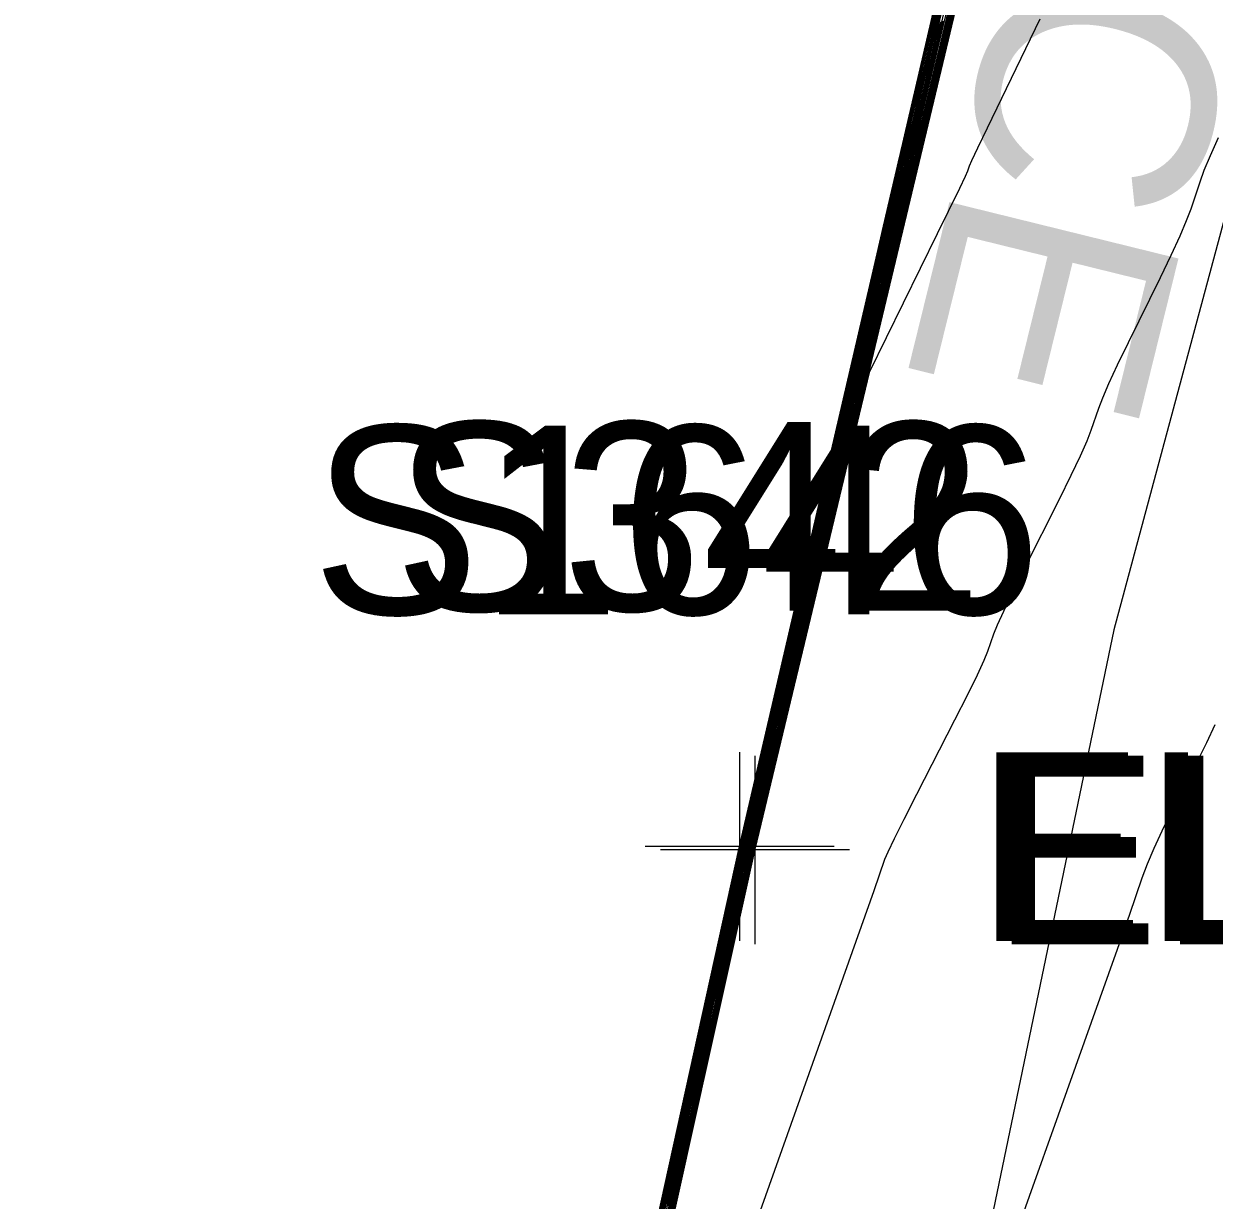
# Model space of a CAD drawing. Extents: x 1724534 to 1727318, y 657156 to 660047.
# Drawn here: x 1725572.57 to 1725597.8, y 659658.72 to 659683.67 of the extents above; entities that cross this region are included whole.
import ezdxf

# ---------------------------------------------------------------- set-up
doc = ezdxf.new("R2010")
doc.units = 0
for name, color, linetype in [('SURVEY - CONTOURS - Index with Text', 7, 'Continuous'), ('SURVEY - CONTOURS - Intermediate with optional Text', 7, 'Continuous'), ('SURVEY - DTM - Breaklines', 7, 'Continuous'), ('SURVEY - DTM - Breaklines - Points - Elevations', 7, 'Continuous'), ('SURVEY - DTM - Breaklines - Points - Locators', 7, 'Continuous'), ('SURVEY - DTM - Breaklines - Points - Numbers', 7, 'Continuous'), ('SURVEY - NON-TRANSPORTATION - Features', 7, 'Continuous'), ('SURVEY - NON-TRANSPORTATION - Features - Points - Elevations', 7, 'Continuous'), ('SURVEY - NON-TRANSPORTATION - Features - Points - Locators', 7, 'Continuous'), ('SURVEY - NON-TRANSPORTATION - Features - Points - Numbers', 7, 'Continuous'), ('SURVEY - NON-TRANSPORTATION - Features Text', 7, 'Continuous'), ('SURVEY - UTILITIES - Fiber Optic Cable (Underground) with Text', 7, 'Continuous')]:
    doc.layers.add(name, color=color, linetype=linetype)

msp = doc.modelspace()

# ---------------------------------------------------------------- linework, layer by layer
at = {"layer": 'SURVEY - CONTOURS - Index with Text'}
for points in [[(1725595.875, 659698.678), (1725595.138, 659695.716), (1725595.001, 659695.157), (1725593.931, 659690.856), (1725593.677, 659689.786), (1725592.642, 659685.467), (1725592.503, 659684.88), (1725591.476, 659680.593), (1725591.33, 659679.975), (1725590.347, 659675.869), (1725590.312, 659675.719), (1725590.159, 659675.071), (1725588.166, 659666.752), (1725588.013, 659666.093), (1725586.735, 659660.334), (1725586.015, 659657.096)], [(1725593.278, 659688.662), (1725593.085, 659687.85), (1725592.578, 659685.732), (1725592.126, 659683.798), (1725591.424, 659680.865), (1725590.966, 659678.905), (1725590.271, 659675.998), (1725589.807, 659674.012), (1725588.399, 659668.125), (1725588.074, 659666.734), (1725587.908, 659666.01), (1725585.853, 659656.743)], [(1725586.135, 659658.401), (1725586.234, 659658.849), (1725586.321, 659659.242), (1725586.396, 659659.58), (1725586.459, 659659.864), (1725586.611, 659660.546), (1725586.673, 659660.828), (1725586.748, 659661.163), (1725586.834, 659661.552), (1725586.931, 659661.993), (1725587.207, 659663.242), (1725587.305, 659663.684), (1725587.392, 659664.076), (1725587.467, 659664.416), (1725587.531, 659664.705), (1725587.687, 659665.407), (1725587.739, 659665.641), (1725587.778, 659665.815), (1725587.803, 659665.93), (1725587.816, 659665.986), (1725587.831, 659666.054), (1725587.836, 659666.078), (1725587.841, 659666.099), (1725587.845, 659666.117), (1725587.848, 659666.132), (1725587.856, 659666.167), (1725587.872, 659666.237), (1725587.914, 659666.42), (1725587.983, 659666.717), (1725588.078, 659667.126), (1725588.367, 659668.37), (1725588.469, 659668.811), (1725588.56, 659669.202), (1725588.64, 659669.541), (1725588.709, 659669.83), (1725588.877, 659670.532), (1725588.941, 659670.797), (1725589.004, 659671.062), (1725589.069, 659671.33), (1725589.133, 659671.599), (1725589.306, 659672.319), (1725589.376, 659672.613), (1725589.456, 659672.954), (1725589.547, 659673.343), (1725589.648, 659673.779), (1725589.932, 659675.005), (1725590.034, 659675.442), (1725590.125, 659675.831), (1725590.206, 659676.174), (1725590.276, 659676.47), (1725590.451, 659677.197), (1725590.521, 659677.493), (1725590.602, 659677.835), (1725590.693, 659678.223), (1725590.793, 659678.657), (1725591.076, 659679.876), (1725591.177, 659680.31), (1725591.268, 659680.699), (1725591.349, 659681.043), (1725591.42, 659681.341), (1725591.596, 659682.075), (1725591.667, 659682.373), (1725591.748, 659682.716), (1725591.839, 659683.103), (1725591.939, 659683.535), (1725592.22, 659684.747)], [(1725582.45, 659642.11), (1725587.77, 659666.17), (1725587.777, 659666.204), (1725587.797, 659666.289), (1725587.854, 659666.537), (1725587.949, 659666.946), (1725588.082, 659667.518), (1725588.486, 659669.26), (1725588.62, 659669.841), (1725588.722, 659670.278), (1725588.79, 659670.571), (1725588.825, 659670.72), (1725588.875, 659670.927), (1725588.893, 659671.004), (1725588.912, 659671.082), (1725588.931, 659671.161), (1725588.95, 659671.24), (1725589.001, 659671.451), (1725589.036, 659671.602), (1725589.105, 659671.896), (1725589.206, 659672.332), (1725589.34, 659672.912), (1725589.743, 659674.648), (1725589.877, 659675.228), (1725589.979, 659675.665), (1725590.047, 659675.958), (1725590.083, 659676.109), (1725590.133, 659676.32), (1725590.169, 659676.471), (1725590.237, 659676.765), (1725590.339, 659677.201), (1725590.473, 659677.781), (1725590.876, 659679.517), (1725591.01, 659680.097), (1725591.112, 659680.534), (1725591.18, 659680.827), (1725591.216, 659680.978), (1725591.266, 659681.189), (1725591.302, 659681.34), (1725591.37, 659681.633), (1725591.472, 659682.07), (1725591.606, 659682.65), (1725592.009, 659684.387)]]:
    msp.add_lwpolyline(points, dxfattribs=at)
at = {"layer": 'SURVEY - CONTOURS - Intermediate with optional Text'}
for points in [[(1725599.522, 659713.198), (1725594.751, 659694.03), (1725593.893, 659690.58), (1725591.498, 659680.584), (1725590.349, 659675.79), (1725589.977, 659674.229), (1725588.105, 659666.413), (1725587.991, 659665.913), (1725587.691, 659664.563), (1725586.902, 659661.012), (1725585.92, 659656.591)], [(1725597.458, 659705.207), (1725596.393, 659700.922), (1725596.256, 659700.353), (1725595.19, 659696.064), (1725595.054, 659695.499), (1725593.987, 659691.206), (1725593.764, 659690.269), (1725593.599, 659689.567), (1725592.639, 659685.562), (1725592.428, 659684.664), (1725591.477, 659680.694), (1725591.258, 659679.761), (1725590.316, 659675.826), (1725590.089, 659674.859), (1725588.197, 659666.958), (1725588.152, 659666.769), (1725587.998, 659666.1), (1725585.808, 659656.238)], [(1725597.105, 659704.079), (1725596.504, 659701.666), (1725596.375, 659701.133), (1725596.215, 659700.463), (1725595.909, 659699.226), (1725595.309, 659696.814), (1725595.179, 659696.28), (1725595.019, 659695.61), (1725594.713, 659694.373), (1725594.113, 659691.961), (1725593.983, 659691.428), (1725593.711, 659690.277), (1725593.517, 659689.446), (1725592.568, 659685.477), (1725592.277, 659684.231), (1725591.41, 659680.609), (1725591.112, 659679.333), (1725590.253, 659675.741), (1725589.948, 659674.436), (1725588.334, 659667.694), (1725588.073, 659666.578), (1725587.937, 659665.983), (1725584.959, 659652.565)], [(1725597.121, 659703.995), (1725596.485, 659701.442), (1725596.364, 659700.947), (1725596.236, 659700.408), (1725595.921, 659699.141), (1725595.286, 659696.587), (1725595.165, 659696.092), (1725595.037, 659695.555), (1725594.722, 659694.287), (1725594.086, 659691.731), (1725593.965, 659691.237), (1725593.72, 659690.197), (1725593.521, 659689.348), (1725592.604, 659685.52), (1725592.352, 659684.447), (1725591.444, 659680.652), (1725591.185, 659679.547), (1725590.284, 659675.783), (1725590.018, 659674.647), (1725588.302, 659667.479), (1725588.072, 659666.499), (1725587.949, 659665.958), (1725585.852, 659656.511)], [(1725583.703, 659647.488), (1725587.766, 659665.837), (1725587.857, 659666.247), (1725588.593, 659669.417), (1725588.877, 659670.611), (1725589.308, 659672.411), (1725589.587, 659673.605), (1725590.096, 659675.798), (1725590.529, 659677.621), (1725591.237, 659680.666), (1725591.672, 659682.499), (1725592.378, 659685.535)], [(1725582.376, 659641.704), (1725587.709, 659665.819), (1725587.728, 659665.904), (1725587.772, 659666.102), (1725587.784, 659666.156), (1725587.787, 659666.172), (1725587.79, 659666.181), (1725587.793, 659666.197), (1725587.812, 659666.279), (1725587.956, 659666.9), (1725588.081, 659667.44), (1725588.462, 659669.082), (1725588.59, 659669.635), (1725588.69, 659670.063), (1725588.76, 659670.365), (1725588.802, 659670.542), (1725588.875, 659670.848), (1725588.903, 659670.963), (1725588.931, 659671.078), (1725588.958, 659671.195), (1725589.062, 659671.625), (1725589.104, 659671.804), (1725589.175, 659672.107), (1725589.274, 659672.534), (1725589.402, 659673.085), (1725589.909, 659675.271), (1725590.008, 659675.698), (1725590.079, 659676.001), (1725590.122, 659676.181), (1725590.197, 659676.496), (1725590.31, 659676.979), (1725590.41, 659677.405), (1725590.537, 659677.956), (1725590.916, 659679.589), (1725591.044, 659680.14), (1725591.214, 659680.871), (1725591.257, 659681.051), (1725591.332, 659681.366), (1725591.375, 659681.546), (1725591.446, 659681.85), (1725591.673, 659682.827), (1725592.051, 659684.459)], [(1725582.408, 659641.778), (1725586.655, 659660.976), (1725586.815, 659661.699), (1725587.482, 659664.714), (1725587.551, 659665.027), (1725587.596, 659665.232), (1725587.686, 659665.638), (1725587.717, 659665.775), (1725587.741, 659665.882), (1725587.758, 659665.958), (1725587.768, 659666.005), (1725587.787, 659666.09), (1725587.793, 659666.119), (1725587.798, 659666.142), (1725587.802, 659666.158), (1725587.804, 659666.169), (1725587.809, 659666.189), (1725587.827, 659666.268), (1725587.878, 659666.49), (1725587.963, 659666.854), (1725588.08, 659667.361), (1725588.438, 659668.904), (1725588.56, 659669.429), (1725588.657, 659669.847), (1725588.73, 659670.159), (1725588.779, 659670.364), (1725588.876, 659670.769), (1725588.912, 659670.921), (1725588.949, 659671.074), (1725588.986, 659671.229), (1725589.023, 659671.384), (1725589.123, 659671.798), (1725589.172, 659672.006), (1725589.245, 659672.319), (1725589.342, 659672.737), (1725589.464, 659673.259), (1725589.819, 659674.791), (1725589.94, 659675.313), (1725590.037, 659675.731), (1725590.111, 659676.045), (1725590.16, 659676.253), (1725590.26, 659676.671), (1725590.31, 659676.88), (1725590.383, 659677.193), (1725590.48, 659677.61), (1725590.601, 659678.131), (1725590.956, 659679.661), (1725591.077, 659680.182), (1725591.174, 659680.6), (1725591.248, 659680.914), (1725591.297, 659681.123), (1725591.398, 659681.543), (1725591.448, 659681.753), (1725591.521, 659682.066), (1725591.618, 659682.483), (1725591.739, 659683.004), (1725592.093, 659684.531)], [(1725585.855, 659657.287), (1725586.18, 659658.755), (1725586.291, 659659.259), (1725586.382, 659659.671), (1725586.453, 659659.991), (1725586.504, 659660.218), (1725586.611, 659660.701), (1725586.661, 659660.927), (1725586.731, 659661.243), (1725586.821, 659661.65), (1725586.931, 659662.147), (1725587.251, 659663.593), (1725587.361, 659664.092), (1725587.452, 659664.501), (1725587.523, 659664.823), (1725587.575, 659665.056), (1725587.687, 659665.561), (1725587.724, 659665.73), (1725587.753, 659665.86), (1725587.773, 659665.949), (1725587.784, 659665.999), (1725587.801, 659666.078), (1725587.807, 659666.105), (1725587.812, 659666.127), (1725587.816, 659666.144), (1725587.819, 659666.157), (1725587.824, 659666.182), (1725587.842, 659666.258), (1725587.89, 659666.467), (1725587.97, 659666.808), (1725588.08, 659667.283), (1725588.414, 659668.726), (1725588.53, 659669.223), (1725588.625, 659669.632), (1725588.7, 659669.953), (1725588.756, 659670.186), (1725588.876, 659670.69), (1725588.922, 659670.88), (1725588.968, 659671.07), (1725589.014, 659671.262), (1725589.06, 659671.455), (1725589.184, 659671.972), (1725589.24, 659672.209), (1725589.315, 659672.531), (1725589.411, 659672.939), (1725589.525, 659673.432), (1725589.857, 659674.862), (1725589.971, 659675.356), (1725590.067, 659675.765), (1725590.142, 659676.088), (1725590.199, 659676.326), (1725590.324, 659676.846), (1725590.38, 659677.084), (1725590.456, 659677.407), (1725590.551, 659677.814), (1725590.665, 659678.306), (1725590.996, 659679.733), (1725591.11, 659680.225), (1725591.206, 659680.633), (1725591.282, 659680.957), (1725591.338, 659681.196), (1725591.464, 659681.721), (1725591.521, 659681.96), (1725591.597, 659682.283), (1725591.692, 659682.69), (1725591.806, 659683.181), (1725592.135, 659684.603)], [(1725583.125, 659645.239), (1725587.761, 659666.212), (1725588.849, 659670.899), (1725588.968, 659671.4), (1725589.034, 659671.684), (1725589.705, 659674.577), (1725589.846, 659675.185), (1725589.95, 659675.631), (1725590.016, 659675.915), (1725590.044, 659676.037), (1725590.07, 659676.145), (1725590.098, 659676.266), (1725590.165, 659676.55), (1725590.268, 659676.997), (1725590.409, 659677.606), (1725590.836, 659679.446), (1725590.977, 659680.054), (1725591.081, 659680.501), (1725591.147, 659680.784), (1725591.175, 659680.905), (1725591.2, 659681.012), (1725591.229, 659681.133), (1725591.295, 659681.417), (1725591.398, 659681.863), (1725591.54, 659682.473), (1725591.967, 659684.314)], [(1725592.279, 659684.342), (1725591.992, 659683.139), (1725591.455, 659680.898), (1725591.316, 659680.306), (1725591.039, 659679.119), (1725590.301, 659676.031), (1725589.878, 659674.224), (1725588.366, 659667.91), (1725588.074, 659666.656), (1725587.922, 659665.996), (1725584.773, 659651.8)], [(1725586.199, 659658.384), (1725586.282, 659658.759), (1725586.698, 659660.63), (1725586.781, 659661.004), (1725586.932, 659661.686), (1725587.12, 659662.538), (1725587.193, 659662.87), (1725587.272, 659663.224), (1725587.356, 659663.601), (1725587.445, 659664.002), (1725587.689, 659665.1), (1725587.769, 659665.463), (1725587.828, 659665.727), (1725587.865, 659665.892), (1725587.879, 659665.959), (1725587.898, 659666.042), (1725587.902, 659666.062), (1725587.919, 659666.137), (1725587.932, 659666.195), (1725587.963, 659666.327), (1725588.01, 659666.533), (1725588.075, 659666.813), (1725588.271, 659667.659), (1725588.348, 659667.988), (1725588.431, 659668.34), (1725588.52, 659668.717), (1725588.616, 659669.117), (1725588.879, 659670.217), (1725589.179, 659671.465), (1725589.28, 659671.887), (1725589.647, 659673.422), (1725589.737, 659673.801), (1725589.82, 659674.151), (1725589.894, 659674.472), (1725590.084, 659675.29), (1725590.159, 659675.612), (1725590.242, 659675.964), (1725590.333, 659676.347), (1725590.431, 659676.759), (1725590.705, 659677.899), (1725590.803, 659678.31), (1725590.893, 659678.691), (1725591.049, 659679.357), (1725591.236, 659680.163), (1725591.393, 659680.832), (1725591.484, 659681.215), (1725591.584, 659681.631), (1725591.86, 659682.784), (1725591.959, 659683.2), (1725592.05, 659683.581), (1725592.132, 659683.929)], [(1725594.106, 659683.766), (1725592.989, 659681.452), (1725592.787, 659681.03), (1725592.661, 659680.762), (1725592.611, 659680.647), (1725592.577, 659680.545), (1725592.527, 659680.433), (1725592.403, 659680.173), (1725591.932, 659679.211), (1725590.486, 659676.275), (1725588.065, 659666.165), (1725586.609, 659659.616), (1725585.891, 659656.385)], [(1725586.177, 659658.438), (1725586.26, 659658.813), (1725586.339, 659659.17), (1725586.415, 659659.509), (1725586.61, 659660.391), (1725586.686, 659660.729), (1725586.764, 659661.083), (1725586.846, 659661.454), (1725586.931, 659661.84), (1725587.164, 659662.89), (1725587.249, 659663.277), (1725587.332, 659663.65), (1725587.411, 659664.009), (1725587.488, 659664.353), (1725587.688, 659665.254), (1725587.754, 659665.552), (1725587.803, 659665.771), (1725587.834, 659665.911), (1725587.848, 659665.972), (1725587.86, 659666.03), (1725587.865, 659666.051), (1725587.869, 659666.071), (1725587.874, 659666.089), (1725587.877, 659666.107), (1725587.887, 659666.152), (1725587.902, 659666.216), (1725587.939, 659666.373), (1725587.997, 659666.625), (1725588.077, 659666.97), (1725588.319, 659668.014), (1725588.408, 659668.399), (1725588.496, 659668.771), (1725588.58, 659669.129), (1725588.662, 659669.474), (1725588.878, 659670.375), (1725588.96, 659670.714), (1725589.041, 659671.055), (1725589.124, 659671.398), (1725589.206, 659671.743), (1725589.428, 659672.666), (1725589.511, 659673.017), (1725589.597, 659673.377), (1725589.683, 659673.747), (1725589.771, 659674.126), (1725590.008, 659675.148), (1725590.097, 659675.527), (1725590.184, 659675.898), (1725590.269, 659676.26), (1725590.354, 659676.614), (1725590.578, 659677.548), (1725590.662, 659677.902), (1725590.747, 659678.263), (1725590.834, 659678.631), (1725590.921, 659679.007), (1725591.156, 659680.019), (1725591.244, 659680.396), (1725591.331, 659680.766), (1725591.417, 659681.129), (1725591.502, 659681.486), (1725591.728, 659682.43), (1725591.813, 659682.786), (1725591.899, 659683.148), (1725591.985, 659683.516), (1725592.072, 659683.889)], [(1725586.206, 659658.644), (1725586.291, 659659.028), (1725586.368, 659659.375), (1725586.437, 659659.686), (1725586.61, 659660.468), (1725586.679, 659660.778), (1725586.756, 659661.123), (1725586.84, 659661.503), (1725586.931, 659661.916), (1725587.185, 659663.066), (1725587.277, 659663.481), (1725587.362, 659663.863), (1725587.439, 659664.212), (1725587.51, 659664.529), (1725587.688, 659665.331), (1725587.747, 659665.597), (1725587.79, 659665.793), (1725587.819, 659665.921), (1725587.832, 659665.979), (1725587.846, 659666.042), (1725587.851, 659666.064), (1725587.855, 659666.085), (1725587.859, 659666.103), (1725587.863, 659666.119), (1725587.872, 659666.16), (1725587.887, 659666.226), (1725587.926, 659666.397), (1725587.99, 659666.671), (1725588.077, 659667.048), (1725588.343, 659668.192), (1725588.439, 659668.605), (1725588.528, 659668.986), (1725588.61, 659669.335), (1725588.686, 659669.652), (1725588.878, 659670.453), (1725588.95, 659670.755), (1725589.023, 659671.059), (1725589.096, 659671.364), (1725589.17, 659671.671), (1725589.367, 659672.493), (1725589.443, 659672.815), (1725589.526, 659673.166), (1725589.615, 659673.545), (1725589.71, 659673.952), (1725589.97, 659675.076), (1725590.065, 659675.484), (1725590.154, 659675.864), (1725590.238, 659676.217), (1725590.315, 659676.542), (1725590.514, 659677.372), (1725590.592, 659677.697), (1725590.675, 659678.049), (1725590.763, 659678.427), (1725590.857, 659678.832), (1725591.116, 659679.948), (1725591.21, 659680.353), (1725591.299, 659680.732), (1725591.383, 659681.086), (1725591.461, 659681.414), (1725591.662, 659682.253), (1725591.74, 659682.58), (1725591.823, 659682.932), (1725591.912, 659683.309), (1725592.006, 659683.712)], [(1725586.229, 659658.598), (1725586.311, 659658.965), (1725586.692, 659660.68), (1725586.772, 659661.043), (1725586.932, 659661.763), (1725587.142, 659662.714), (1725587.221, 659663.073), (1725587.302, 659663.437), (1725587.384, 659663.805), (1725587.466, 659664.178), (1725587.688, 659665.177), (1725587.762, 659665.508), (1725587.815, 659665.749), (1725587.849, 659665.902), (1725587.864, 659665.966), (1725587.884, 659666.056), (1725587.888, 659666.076), (1725587.903, 659666.145), (1725587.917, 659666.205), (1725587.951, 659666.35), (1725588.004, 659666.579), (1725588.076, 659666.891), (1725588.295, 659667.836), (1725588.378, 659668.193), (1725588.463, 659668.556), (1725588.55, 659668.923), (1725588.639, 659669.295), (1725588.879, 659670.296), (1725589.151, 659671.432), (1725589.243, 659671.815), (1725589.579, 659673.219), (1725589.667, 659673.589), (1725589.751, 659673.949), (1725589.833, 659674.299), (1725590.046, 659675.219), (1725590.128, 659675.57), (1725590.213, 659675.931), (1725590.301, 659676.303), (1725590.393, 659676.687), (1725590.641, 659677.723), (1725590.733, 659678.106), (1725590.82, 659678.477), (1725590.985, 659679.182), (1725591.196, 659680.091), (1725591.362, 659680.799), (1725591.45, 659681.172), (1725591.543, 659681.559), (1725591.794, 659682.607), (1725591.886, 659682.993), (1725591.975, 659683.365), (1725592.059, 659683.722)], [(1725587.29, 659664.158), (1725587.736, 659666.173), (1725587.741, 659666.198), (1725587.744, 659666.213), (1725587.746, 659666.219), (1725587.746, 659666.219), (1725587.767, 659666.31), (1725587.83, 659666.583), (1725587.936, 659667.038), (1725588.083, 659667.675), (1725588.533, 659669.616), (1725588.681, 659670.253), (1725588.787, 659670.709), (1725588.85, 659670.983), (1725588.872, 659671.077), (1725588.874, 659671.084), (1725588.875, 659671.087), (1725588.875, 659671.09), (1725588.876, 659671.093), (1725588.877, 659671.096), (1725588.879, 659671.104), (1725588.9, 659671.198), (1725588.964, 659671.472), (1725589.07, 659671.928), (1725589.217, 659672.565), (1725589.667, 659674.506), (1725589.815, 659675.143), (1725589.92, 659675.598), (1725589.984, 659675.872), (1725590.005, 659675.965), (1725590.007, 659675.969), (1725590.028, 659676.062), (1725590.092, 659676.336), (1725590.197, 659676.793), (1725590.345, 659677.431), (1725590.796, 659679.374), (1725590.944, 659680.012), (1725591.049, 659680.468), (1725591.113, 659680.741), (1725591.134, 659680.833), (1725591.134, 659680.834), (1725591.145, 659680.88), (1725591.176, 659681.015), (1725591.228, 659681.24), (1725591.301, 659681.555), (1725591.69, 659683.232)], [(1725597.89, 659681.252), (1725597.717, 659680.871), (1725597.586, 659680.556), (1725597.495, 659680.309), (1725597.306, 659679.74), (1725597.212, 659679.488), (1725597.072, 659679.161), (1725596.887, 659678.757), (1725596.655, 659678.278), (1725595.976, 659676.9), (1725595.746, 659676.426), (1725595.565, 659676.036), (1725595.432, 659675.732), (1725595.348, 659675.513), (1725595.19, 659675.042), (1725595.103, 659674.818), (1725594.962, 659674.5), (1725594.766, 659674.088), (1725594.516, 659673.582), (1725593.775, 659672.107), (1725593.525, 659671.605), (1725593.334, 659671.208), (1725593.201, 659670.914), (1725593.125, 659670.725), (1725593, 659670.358), (1725592.921, 659670.164), (1725592.778, 659669.856), (1725592.571, 659669.434), (1725592.299, 659668.9), (1725591.49, 659667.322), (1725591.221, 659666.792), (1725591.019, 659666.386), (1725590.884, 659666.104), (1725590.817, 659665.946), (1725590.586, 659665.284), (1725585.882, 659652.029)], [(1725597.813, 659668.798), (1725597.641, 659668.422), (1725597.444, 659668.025), (1725596.887, 659666.937), (1725596.691, 659666.544), (1725596.523, 659666.181), (1725596.383, 659665.849), (1725596.27, 659665.547), (1725596.005, 659664.782), (1725595.746, 659664.04), (1725594.498, 659660.524), (1725593.883, 659658.801), (1725592.776, 659655.686)]]:
    msp.add_lwpolyline(points, dxfattribs=at)
at = {"layer": 'SURVEY - DTM - Breaklines'}
msp.add_lwpolyline([(1725548.52, 659521.481), (1725556.845, 659545.065), (1725562.116, 659569.482), (1725564.828, 659594.513), (1725575.937, 659617.765), (1725582.317, 659641.569), (1725587.744, 659666.22), (1725593.428, 659690.724), (1725599.084, 659714.698), (1725604.574, 659739.361), (1725605.919, 659744.429), (1725611.764, 659762.844), (1725613.112, 659786.858), (1725615.798, 659788.854), (1725620.104, 659809.038)], dxfattribs=at)
at = {"layer": 'SURVEY - DTM - Breaklines - Points - Locators'}
for p, q in [((1725587.744, 659668.22), (1725587.744, 659664.22)), ((1725589.744, 659666.22), (1725585.744, 659666.22))]:
    msp.add_line(p, q, dxfattribs=at)
at = {"layer": 'SURVEY - NON-TRANSPORTATION - Features'}
msp.add_lwpolyline([(1725569.664, 659593.303), (1725577.056, 659617.422), (1725582.603, 659641.503), (1725588.069, 659666.147), (1725593.908, 659690.609), (1725599.872, 659714.501), (1725606.018, 659738.998), (1725607.394, 659744.026), (1725612.585, 659762.615), (1725617.711, 659786.227), (1725616.679, 659788.487), (1725620.281, 659809.007)], dxfattribs=at)
at = {"layer": 'SURVEY - NON-TRANSPORTATION - Features - Points - Locators'}
for p, q in [((1725588.069, 659668.147), (1725588.069, 659664.147)), ((1725590.069, 659666.147), (1725586.069, 659666.147))]:
    msp.add_line(p, q, dxfattribs=at)
at = {"layer": 'SURVEY - UTILITIES - Fiber Optic Cable (Underground) with Text'}
msp.add_lwpolyline([(1725620.739, 659775.717), (1725611.515, 659729.876), (1725595.678, 659670.817), (1725588.852, 659637.987), (1725579.945, 659608.985), (1725572.052, 659574.699), (1725561.954, 659530.586), (1725538.949, 659448.715), (1725526.808, 659392.271), (1725505.744, 659313.434), (1725493.556, 659248.407)], dxfattribs=at)

# ---------------------------------------------------------------- texts
at = {"layer": 'SURVEY - DTM - Breaklines - Points - Elevations'}
msp.add_text('EL-567.11', height=4, dxfattribs=at).set_placement((1725592.744, 659664.22))
at = {"layer": 'SURVEY - DTM - Breaklines - Points - Numbers'}
msp.add_text('S342', height=4, dxfattribs=at).set_placement((1725580.408, 659671.22))
at = {"layer": 'SURVEY - NON-TRANSPORTATION - Features - Points - Elevations'}
msp.add_text('EL-547.50', height=4, dxfattribs=at).set_placement((1725593.069, 659664.147))
at = {"layer": 'SURVEY - NON-TRANSPORTATION - Features - Points - Numbers'}
msp.add_text('S1646', height=4, dxfattribs=at).set_placement((1725578.671, 659671.147))
at = {"layer": 'SURVEY - NON-TRANSPORTATION - Features Text'}
msp.add_text('ROCK FACE', height=5, rotation=256.1526, dxfattribs=at).set_placement((1725600.59, 659713.963))

doc.saveas('drawing.dxf')
